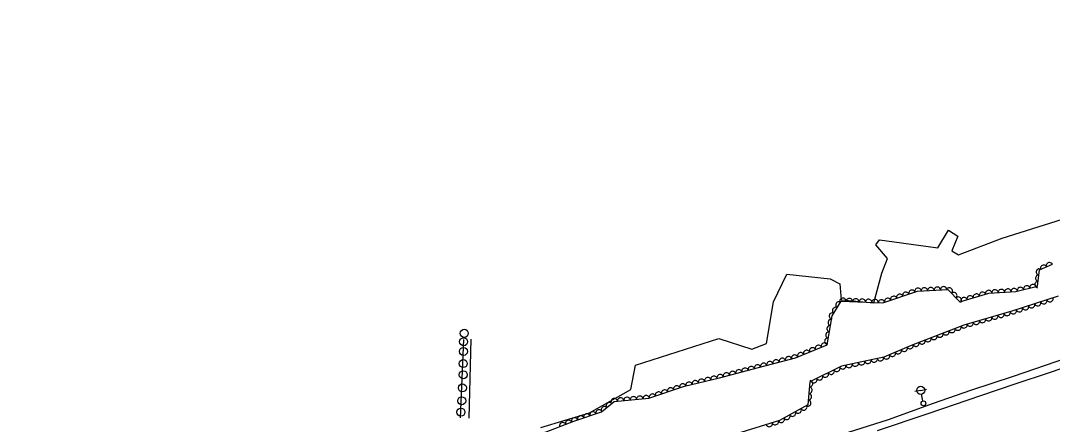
# Model space of a CAD drawing. Extents: x 1722896 to 1754269, y 648279 to 666297.
# Drawn here: x 1722920 to 1723563, y 664266 to 664518 of the extents above; entities that cross this region are included whole.
import ezdxf

# ---------------------------------------------------------------- set-up
doc = ezdxf.new("R2010")
doc.units = 0
for name, color, linetype in [('DESIGN - PUBLIC HEARING - Shapes', 7, 'Continuous'), ('SURVEY - CENTERLINE - Preliminary Text', 7, 'Continuous'), ('SURVEY - DTM - Breaklines', 7, 'Continuous'), ('SURVEY - VEGETATION - Features with Text', 7, 'Continuous')]:
    doc.layers.add(name, color=color, linetype=linetype)

msp = doc.modelspace()

# ---------------------------------------------------------------- linework, layer by layer
at = {"layer": 'DESIGN - PUBLIC HEARING - Shapes'}
for p, q in [((1723193.79, 664270.36), (1723195.78, 664319.2)), ((1723196.1, 664323.03), (1723196.1, 664323.03)), ((1723199.14, 664270.25), (1723200.42, 664319.43)), ((1723195.7, 664317.8), (1723195.7, 664317.8)), ((1723195.62, 664311.75), (1723195.62, 664311.75)), ((1723195.49, 664304.19), (1723195.49, 664304.19)), ((1723195.48, 664297.24), (1723195.48, 664297.24)), ((1723194.94, 664289.06), (1723194.94, 664289.06)), ((1723194.52, 664281.04), (1723194.52, 664281.04)), ((1723194.01, 664273.96), (1723194.01, 664273.96))]:
    msp.add_line(p, q, dxfattribs=at)
for centre in [(1723196.11, 664323.05), (1723195.71, 664317.82), (1723195.63, 664311.77), (1723195.5, 664304.2), (1723195.49, 664297.25), (1723194.95, 664289.08), (1723194.53, 664281.06), (1723194.02, 664273.97)]:
    msp.add_circle(centre, 2.5, dxfattribs=at)
at = {"layer": 'SURVEY - CENTERLINE - Preliminary Text'}
for points in [[(1724125.32, 664517.73), (1724099.06, 664505.6), (1724072.04, 664492.96), (1724044.9, 664480.83), (1724016.51, 664468.02), (1723987.5, 664455.65), (1723958.83, 664443.58), (1723929.64, 664431.39), (1723902.59, 664420.39), (1723875.5, 664409.54), (1723849.47, 664399.31), (1723822.36, 664388.59), (1723796.97, 664379.12), (1723770.58, 664369.53), (1723749.21, 664362.09), (1723725.03, 664353.8), (1723696.62, 664344.12), (1723671.67, 664335.67), (1723644.01, 664326.32), (1723614.44, 664316.4), (1723585.12, 664306.66), (1723560.8, 664298.43)], [(1723243.81, 664264.45), (1723274.21, 664273.45), (1723300.03, 664288.07), (1723302.91, 664303.21), (1723354.73, 664319.8), (1723375.38, 664313.23), (1723384.62, 664316.68), (1723388.8, 664342.71), (1723397.13, 664359.97), (1723424.2, 664356.99), (1723430.18, 664353.85), (1723431.06, 664343.94), (1723451.38, 664342.07), (1723456.49, 664360.61), (1723459.87, 664369.65), (1723452.73, 664378.09), (1723455, 664381.34), (1723483.86, 664377.31), (1723491.35, 664376.25), (1723497.99, 664387.22), (1723503.72, 664383.47), (1723500.16, 664374.46), (1723504.24, 664371.88), (1723531.5, 664382.31), (1723568.96, 664394.21)], [(1723421.51, 664256.41), (1723435.7, 664261.53), (1723460.66, 664269.48), (1723488.64, 664279.48), (1723511.91, 664287.57), (1723538.52, 664296.44), (1723565.04, 664305.51), (1723592.69, 664314.6), (1723619.17, 664323.57), (1723645.29, 664332.83), (1723671.78, 664341.35), (1723693.76, 664349.26), (1723714.63, 664356.67), (1723734.74, 664363.8), (1723756.53, 664372.24), (1723780.59, 664380.66)], [(1723560.8, 664298.43), (1723539.45, 664291.31), (1723517.98, 664284.07), (1723485.04, 664272.94), (1723453.58, 664262.37)]]:
    msp.add_lwpolyline(points, dxfattribs=at)
at = {"layer": 'SURVEY - DTM - Breaklines'}
for p, q in [((1723480.7, 664287.56), (1723477.03, 664286.81)), ((1723480.7, 664287.56), (1723484.38, 664288.31)), ((1723482.06, 664280.95), (1723481.21, 664285.11))]:
    msp.add_line(p, q, dxfattribs=at)
for centre, radius in [((1723480.7, 664287.56), 2.5), ((1723482.36, 664279.48), 1.5)]:
    msp.add_circle(centre, radius, dxfattribs=at)
at = {"layer": 'SURVEY - VEGETATION - Features with Text'}
for points in [[(1723244.48, 664260.61), (1723264.42, 664268.39), (1723281.75, 664274.08), (1723289.52, 664280.66), (1723311.11, 664282.64), (1723333.45, 664290.14), (1723355.26, 664295.44), (1723379.61, 664301.75), (1723402.64, 664307.88), (1723422.27, 664315.89), (1723425.56, 664333.99), (1723431, 664343.11), (1723457.13, 664342.03), (1723478.65, 664349.31), (1723497.68, 664350.4), (1723505.15, 664342.75), (1723523.22, 664348.02), (1723539.98, 664349.18), (1723553.56, 664352.34), (1723554.7, 664362.54), (1723562.86, 664366.09)], [(1723566.39, 664346.17), (1723537.57, 664336.76), (1723507.57, 664328.22), (1723474.71, 664315.57), (1723457.65, 664308.21), (1723431.31, 664302.54), (1723411.63, 664292.89), (1723410.22, 664278.43), (1723392.66, 664268.8), (1723359.76, 664258.52), (1723311.61, 664245.5), (1723271.36, 664247.66), (1723247.08, 664245.43), (1723213.3, 664232.23), (1723192.01, 664222.76), (1723153, 664208.3), (1723119.04, 664194.61), (1723080.13, 664181.87), (1723047.7, 664164.22), (1723027.29, 664152.43), (1722999.41, 664139.59), (1722971.98, 664131.75), (1722939.06, 664118.59), (1722919.57, 664108.93)]]:
    msp.add_lwpolyline(points, dxfattribs=at)
for centre, major_axis in [((1723557.24, 664363.64), (1.83, 0.8)), ((1723560.9, 664365.24), (1.83, 0.8)), ((1723554.12, 664357.34), (0.22, 1.99)), ((1723554.56, 664361.31), (0.22, 1.99)), ((1723478.99, 664349.32), (2, 0.11)), ((1723482.98, 664349.55), (2, 0.11)), ((1723486.97, 664349.78), (2, 0.11)), ((1723490.97, 664350.01), (2, 0.11)), ((1723494.96, 664350.24), (2, 0.11)), ((1723498.57, 664349.48), (1.4, -1.43)), ((1723534.96, 664348.83), (2, 0.14)), ((1723538.95, 664349.11), (2, 0.14)), ((1723542.87, 664349.85), (1.95, 0.45)), ((1723546.77, 664350.76), (1.95, 0.45)), ((1723550.66, 664351.67), (1.95, 0.45)), ((1723553.67, 664353.36), (0.22, 1.99)), ((1723432.21, 664343.06), (2, -0.08)), ((1723436.2, 664342.9), (2, -0.08)), ((1723440.2, 664342.73), (2, -0.08)), ((1723444.2, 664342.56), (2, -0.08)), ((1723448.19, 664342.4), (2, -0.08)), ((1723460.02, 664343), (1.89, 0.64)), ((1723463.81, 664344.29), (1.89, 0.64)), ((1723467.6, 664345.57), (1.89, 0.64)), ((1723471.39, 664346.85), (1.89, 0.64)), ((1723475.18, 664348.13), (1.89, 0.64)), ((1723501.37, 664346.62), (1.4, -1.43)), ((1723504.16, 664343.76), (1.4, -1.43)), ((1723507.64, 664343.48), (1.92, 0.56)), ((1723511.48, 664344.6), (1.92, 0.56)), ((1723515.32, 664345.72), (1.92, 0.56)), ((1723519.16, 664346.84), (1.92, 0.56)), ((1723523, 664347.96), (1.92, 0.56)), ((1723526.98, 664348.28), (2, 0.14)), ((1723530.97, 664348.56), (2, 0.14)), ((1723561.23, 664344.48), (-1.9, -0.62)), ((1723427.52, 664337.28), (1.02, 1.72)), ((1723429.57, 664340.72), (1.02, 1.72)), ((1723452.19, 664342.23), (2, -0.08)), ((1723456.19, 664342.06), (2, -0.08)), ((1723542.21, 664338.28), (-1.9, -0.62)), ((1723546.02, 664339.52), (-1.9, -0.62)), ((1723549.82, 664340.76), (-1.9, -0.62)), ((1723553.62, 664342), (-1.9, -0.62)), ((1723557.42, 664343.24), (-1.9, -0.62)), ((1723424.81, 664329.89), (0.36, 1.97)), ((1723425.53, 664333.82), (0.36, 1.97)), ((1723519.19, 664331.53), (-1.92, -0.55)), ((1723523.03, 664332.62), (-1.92, -0.55)), ((1723526.88, 664333.72), (-1.92, -0.55)), ((1723530.73, 664334.81), (-1.92, -0.55)), ((1723534.57, 664335.91), (-1.92, -0.55)), ((1723538.41, 664337.04), (-1.9, -0.62)), ((1723424.1, 664325.95), (0.36, 1.97)), ((1723500.18, 664325.37), (-1.87, -0.72)), ((1723503.91, 664326.81), (-1.87, -0.72)), ((1723507.64, 664328.24), (-1.92, -0.55)), ((1723511.49, 664329.33), (-1.92, -0.55)), ((1723515.34, 664330.43), (-1.92, -0.55)), ((1723422.67, 664318.08), (0.36, 1.97)), ((1723423.38, 664322.02), (0.36, 1.97)), ((1723481.51, 664318.19), (-1.87, -0.72)), ((1723485.24, 664319.63), (-1.87, -0.72)), ((1723488.98, 664321.06), (-1.87, -0.72)), ((1723492.71, 664322.5), (-1.87, -0.72)), ((1723496.44, 664323.94), (-1.87, -0.72)), ((1723409.52, 664310.68), (1.85, 0.76)), ((1723413.22, 664312.2), (1.85, 0.76)), ((1723416.93, 664313.71), (1.85, 0.76)), ((1723420.63, 664315.22), (1.85, 0.76)), ((1723466.71, 664312.12), (-1.84, -0.79)), ((1723470.38, 664313.71), (-1.84, -0.79)), ((1723474.05, 664315.29), (-1.84, -0.79)), ((1723477.78, 664316.76), (-1.87, -0.72)), ((1723386.63, 664303.61), (1.93, 0.51)), ((1723390.49, 664304.64), (1.93, 0.51)), ((1723394.36, 664305.67), (1.93, 0.51)), ((1723398.23, 664306.7), (1.93, 0.51)), ((1723402.09, 664307.73), (1.93, 0.51)), ((1723405.82, 664309.17), (1.85, 0.76)), ((1723447.75, 664306.08), (-1.96, -0.42)), ((1723451.66, 664306.92), (-1.96, -0.42)), ((1723455.57, 664307.76), (-1.96, -0.42)), ((1723459.37, 664308.95), (-1.84, -0.79)), ((1723463.04, 664310.53), (-1.84, -0.79)), ((1723363.41, 664297.55), (1.94, 0.5)), ((1723367.28, 664298.55), (1.94, 0.5)), ((1723371.15, 664299.55), (1.94, 0.5)), ((1723375.02, 664300.56), (1.94, 0.5)), ((1723378.9, 664301.56), (1.94, 0.5)), ((1723382.76, 664302.58), (1.93, 0.51)), ((1723424.86, 664299.38), (-1.8, -0.88)), ((1723428.45, 664301.14), (-1.8, -0.88)), ((1723432.1, 664302.71), (-1.96, -0.42)), ((1723436.01, 664303.55), (-1.96, -0.42)), ((1723439.92, 664304.4), (-1.96, -0.42)), ((1723443.84, 664305.24), (-1.96, -0.42)), ((1723336.23, 664290.82), (1.94, 0.47)), ((1723340.12, 664291.76), (1.94, 0.47)), ((1723344, 664292.71), (1.94, 0.47)), ((1723347.89, 664293.65), (1.94, 0.47)), ((1723351.78, 664294.59), (1.94, 0.47)), ((1723355.66, 664295.54), (1.94, 0.5)), ((1723359.54, 664296.55), (1.94, 0.5)), ((1723411.5, 664291.63), (-0.19, -1.99)), ((1723414.08, 664294.09), (-1.8, -0.88)), ((1723417.67, 664295.86), (-1.8, -0.88)), ((1723421.26, 664297.62), (-1.8, -0.88)), ((1723317.2, 664284.69), (1.9, 0.64)), ((1723320.99, 664285.96), (1.9, 0.64)), ((1723324.79, 664287.23), (1.9, 0.64)), ((1723328.58, 664288.51), (1.9, 0.64)), ((1723332.37, 664289.78), (1.9, 0.64)), ((1723411.12, 664287.65), (-0.19, -1.99)), ((1723286.55, 664278.14), (1.53, 1.29)), ((1723289.63, 664280.67), (1.99, 0.18)), ((1723293.61, 664281.03), (1.99, 0.18)), ((1723297.59, 664281.4), (1.99, 0.18)), ((1723301.58, 664281.76), (1.99, 0.18)), ((1723305.56, 664282.13), (1.99, 0.18)), ((1723309.54, 664282.5), (1.99, 0.18)), ((1723313.41, 664283.41), (1.9, 0.64)), ((1723410.34, 664279.69), (-0.19, -1.99)), ((1723410.73, 664283.67), (-0.19, -1.99)), ((1723276.32, 664272.3), (1.9, 0.62)), ((1723280.12, 664273.55), (1.9, 0.62)), ((1723283.49, 664275.56), (1.53, 1.29)), ((1723400.8, 664273.27), (-1.75, -0.96)), ((1723404.31, 664275.19), (-1.75, -0.96)), ((1723407.82, 664277.11), (-1.75, -0.96)), ((1723257.46, 664265.67), (1.86, 0.73)), ((1723261.18, 664267.13), (1.86, 0.73)), ((1723264.92, 664268.56), (1.9, 0.62)), ((1723268.72, 664269.8), (1.9, 0.62)), ((1723272.52, 664271.05), (1.9, 0.62)), ((1723386.25, 664266.8), (-1.91, -0.6)), ((1723390.07, 664267.99), (-1.91, -0.6)), ((1723393.79, 664269.42), (-1.75, -0.96)), ((1723397.29, 664271.34), (-1.75, -0.96))]:
    msp.add_ellipse(centre, major_axis=major_axis, ratio=0.940188, start_param=0, end_param=3.141593, dxfattribs=at)

doc.saveas('drawing.dxf')
